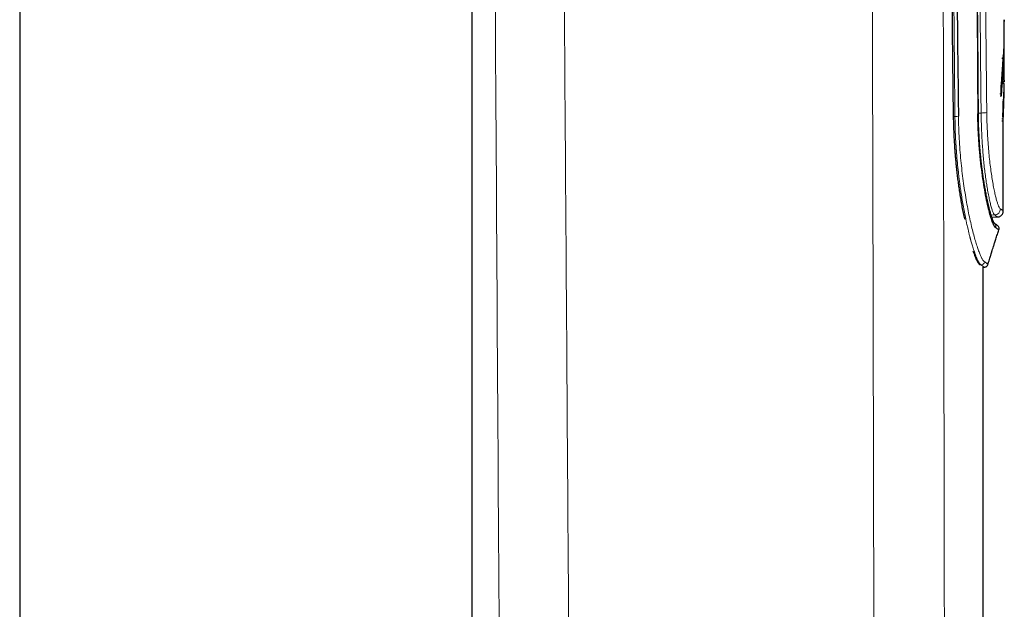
# Model space of a CAD drawing. Header units: millimetres. Extents: x 8 to 830, y 12 to 2106.
# Tile 586 of 624: x 738 to 787, y 1688 to 1718. Entities that reach past the tile are written whole.
import ezdxf

# ---------------------------------------------------------------- set-up
doc = ezdxf.new("R2010")
doc.units = ezdxf.units.MM

msp = doc.modelspace()

# ---------------------------------------------------------------- linework, layer by layer
at = {"color": 7, "linetype": 'Continuous', "lineweight": 30}
for p, q in [((737.859, 2028.788), (737.859, 1623.299)), ((760.231, 1737.104), (760.231, 1623.223)), ((786.516, 1715.617), (786.464, 1715.617)), ((786.516, 1715.617), (786.464, 1715.617)), ((786.496, 1715.698), (786.549, 1715.698)), ((786.496, 1715.698), (786.549, 1715.698)), ((786.528, 1715.658), (786.528, 1715.698)), ((786.566, 1714.384), (786.513, 1714.384)), ((786.566, 1714.384), (786.513, 1714.384)), ((786.528, 1714.384), (786.528, 1714.465)), ((786.579, 1714.465), (786.528, 1714.465)), ((786.579, 1714.465), (786.528, 1714.465)), ((786.571, 1714.294), (786.57, 1714.336)), ((786.571, 1714.294), (786.57, 1714.336)), ((786.38, 1713.775), (786.432, 1713.775)), ((786.38, 1713.775), (786.432, 1713.775)), ((786.528, 1708.087), (786.528, 1713.517)), ((786.464, 1712.542), (786.516, 1712.542)), ((786.464, 1712.542), (786.516, 1712.542)), ((785.962, 1707.768), (786.249, 1707.783)), ((785.531, 1623.238), (785.531, 1705.306)), ((785.531, 1623.238), (785.531, 1705.306)), ((785.531, 1705.303), (785.586, 1705.303)), ((785.773, 1705.442), (785.772, 1705.443))]:
    msp.add_line(p, q, dxfattribs=at)
at = {"color": 8, "linetype": 'Continuous', "lineweight": 0}
for p, q in [((786.487, 1715.789), (786.54, 1715.789)), ((786.487, 1715.789), (786.54, 1715.789)), ((786.523, 1714.556), (786.576, 1714.556)), ((786.523, 1714.556), (786.576, 1714.556)), ((786.362, 1713.865), (786.414, 1713.865)), ((786.362, 1713.865), (786.414, 1713.865)), ((784.138, 1712.758), (784.054, 1712.758)), ((785.434, 1712.925), (785.299, 1712.925)), ((786.452, 1712.633), (786.504, 1712.633)), ((786.452, 1712.633), (786.504, 1712.633)), ((786.103, 1707.883), (785.928, 1707.873)), ((785.421, 1705.414), (785.368, 1705.414))]:
    msp.add_line(p, q, dxfattribs=at)
at = {"color": 8, "linetype": 'Continuous', "lineweight": 0, "flags": 128}
msp.add_lwpolyline([(780.258, 1628.51), (780.136, 1680.196), (780.068, 1710.181), (780.032, 1726.208), (780.024, 1730.34), (780.021, 1731.434), (780.021, 1731.739), (780.021, 1731.831), (780.021, 1731.882)], dxfattribs=at)
at = {"color": 7, "linetype": 'Continuous', "lineweight": 30}
msp.add_arc((333.912, 1714.961), 452.664, 359.94872, 0.1704, dxfattribs=at)
at = {"color": 8, "linetype": 'Continuous', "lineweight": 0}
for centre, radius, start, end in [((784.142, 1714.455), 1.697, 269.8768, 275.7694), ((785.273, 1712.926), 0.0456, 262.2286, 304.0328), ((785.464, 1714.454), 1.529, 268.8741, 279.3567), ((786.085, 1708.183), 0.301, 273.361, 359.7198), ((785.969, 1707.31), 0.199, 341.6605, 55.2553), ((785.419, 1705.615), 0.201, 270.4217, 343.0439)]:
    msp.add_arc(centre, radius, start, end, dxfattribs=at)
for points, knots in [([(784.138, 1712.758), (784.13, 1713.567), (784.115, 1715.184), (784.099, 1716.893), (784.09, 1717.881), (784.088, 1718.148), (784.086, 1718.416), (784.084, 1718.683), (784.082, 1718.95), (784.08, 1719.218), (784.078, 1719.489), (784.074, 1719.983), (784.069, 1720.691), (784.063, 1721.641), (784.059, 1722.599), (784.056, 1723.564), (784.054, 1724.494), (784.053, 1725.385), (784.053, 1726.033), (784.054, 1726.393), (784.054, 1726.482), (784.054, 1726.514), (784.054, 1726.546), (784.055, 1726.581), (784.055, 1726.693), (784.055, 1726.873), (784.056, 1727.136), (784.057, 1727.396), (784.057, 1727.649), (784.058, 1727.865), (784.058, 1728.044), (784.059, 1728.186), (784.059, 1728.278), (784.059, 1728.352), (784.059, 1728.418), (784.06, 1728.502), (784.06, 1728.585), (784.061, 1728.745), (784.062, 1728.967), (784.063, 1729.247), (784.064, 1729.466), (784.066, 1729.636), (784.066, 1729.761), (784.067, 1729.883), (784.068, 1730.008), (784.07, 1730.143), (784.071, 1730.287), (784.074, 1730.588), (784.079, 1731.033), (784.088, 1731.614), (784.096, 1732.085), (784.104, 1732.451), (784.11, 1732.717), (784.117, 1732.977), (784.123, 1733.232), (784.131, 1733.497), (784.145, 1733.908), (784.17, 1734.459), (784.209, 1735.054), (784.251, 1735.557), (784.291, 1735.973), (784.336, 1736.381), (784.386, 1736.779), (784.442, 1737.176), (784.504, 1737.58), (784.568, 1737.97), (784.633, 1738.34), (784.691, 1738.66), (784.748, 1738.964), (784.806, 1739.265), (784.87, 1739.597), (784.942, 1739.96), (784.993, 1740.211), (785.019, 1740.342)], [0, 0, 0, 0, 0.08788, 0.175762, 0.18543, 0.195097, 0.204765, 0.214433, 0.224101, 0.233769, 0.243437, 0.25349, 0.287374, 0.320264, 0.356432, 0.391317, 0.424918, 0.457235, 0.487831, 0.495178, 0.496326, 0.497471, 0.498615, 0.499758, 0.501329, 0.510686, 0.519308, 0.529801, 0.538949, 0.546752, 0.553209, 0.55832, 0.562087, 0.563236, 0.566297, 0.569326, 0.572324, 0.575291, 0.586642, 0.596366, 0.605704, 0.610319, 0.614834, 0.619248, 0.623561, 0.628432, 0.633837, 0.639195, 0.661026, 0.682057, 0.702288, 0.712103, 0.721718, 0.731133, 0.740349, 0.749364, 0.759908, 0.784909, 0.809203, 0.824605, 0.839716, 0.854538, 0.869076, 0.883291, 0.898012, 0.913495, 0.926196, 0.938815, 0.948765, 0.959858, 0.972095, 0.985476, 1, 1, 1, 1]), ([(761.956, 1628.571), (761.878, 1640.599), (761.724, 1664.655), (761.5, 1700.739), (761.354, 1724.795), (761.28, 1736.823)], [0, 0, 0, 0, 0.333333, 0.666666, 1, 1, 1, 1]), ([(765.416, 1628.51), (765.369, 1635.714), (765.275, 1650.101), (765.132, 1671.648), (764.986, 1693.128), (764.837, 1714.542), (764.736, 1728.795), (764.686, 1735.911)], [0, 0, 0, 0, 0.20124, 0.40186, 0.60186, 0.80124, 1, 1, 1, 1]), ([(783.54, 1730.939), (783.54, 1730.916), (783.54, 1730.859), (783.541, 1730.759), (783.541, 1730.627), (783.541, 1730.463), (783.541, 1730.268), (783.542, 1730.042), (783.542, 1729.781), (783.543, 1729.486), (783.543, 1729.156), (783.544, 1728.881), (783.544, 1728.672), (783.544, 1728.539), (783.544, 1728.401), (783.545, 1728.26), (783.545, 1728.111), (783.545, 1727.955), (783.545, 1727.823), (783.546, 1727.726), (783.546, 1727.661), (783.546, 1727.601), (783.546, 1727.54), (783.546, 1727.479), (783.546, 1727.418), (783.546, 1727.265), (783.547, 1726.929), (783.548, 1726.246), (783.55, 1725.181), (783.552, 1723.829), (783.555, 1722.351), (783.561, 1718.731), (783.567, 1715.344), (783.572, 1712.411), (783.572, 1712.075), (783.573, 1711.956), (783.573, 1711.856), (783.573, 1711.784), (783.573, 1711.751), (783.573, 1711.73), (783.573, 1711.712), (783.573, 1711.652), (783.573, 1711.541), (783.574, 1711.37), (783.574, 1711.165), (783.574, 1710.925), (783.575, 1710.647), (783.575, 1710.338), (783.576, 1709.995), (783.577, 1709.621), (783.577, 1709.214), (783.578, 1708.774), (783.579, 1708.302), (783.58, 1707.798), (783.581, 1707.241), (783.582, 1706.63), (783.583, 1706.173), (783.583, 1705.9), (783.583, 1705.824), (783.583, 1705.747), (783.583, 1705.667), (783.584, 1705.583), (783.584, 1705.498), (783.584, 1705.422), (783.584, 1705.283), (783.585, 1704.52), (783.588, 1703.118), (783.591, 1701.144), (783.595, 1699.166), (783.598, 1697.185), (783.602, 1695.201), (783.605, 1693.196), (783.609, 1691.171), (783.612, 1689.125), (783.616, 1687.058), (783.62, 1684.897), (783.624, 1682.646), (783.628, 1680.318), (783.632, 1677.999), (783.636, 1675.698), (783.641, 1673.211), (783.645, 1670.54), (783.65, 1667.691), (783.655, 1664.871), (783.66, 1662.081), (783.664, 1659.943), (783.667, 1658.449), (783.668, 1657.591), (783.67, 1656.735), (783.672, 1655.886), (783.673, 1655.036), (783.675, 1654.17), (783.677, 1652.764), (783.681, 1650.827), (783.686, 1648.155), (783.691, 1645.278), (783.695, 1643.06), (783.697, 1641.857), (783.697, 1641.664), (783.697, 1641.611), (783.698, 1641.558), (783.698, 1641.507), (783.698, 1641.455), (783.698, 1641.387), (783.698, 1641.127), (783.699, 1640.685), (783.7, 1640.043), (783.702, 1639.382), (783.703, 1638.704), (783.704, 1637.978), (783.706, 1637.209), (783.707, 1636.404), (783.708, 1635.638), (783.71, 1634.945), (783.711, 1634.322), (783.712, 1633.764), (783.713, 1633.235), (783.714, 1632.734), (783.715, 1632.262), (783.715, 1631.794), (783.716, 1631.334), (783.717, 1630.886), (783.718, 1630.478), (783.719, 1630.12), (783.719, 1629.81), (783.72, 1629.545), (783.72, 1629.311), (783.72, 1629.109), (783.721, 1628.938), (783.721, 1628.798), (783.721, 1628.69), (783.721, 1628.628), (783.721, 1628.602)], [0, 0, 0, 0, 0.000677, 0.001661, 0.002952, 0.004549, 0.006454, 0.008666, 0.011184, 0.014089, 0.017318, 0.02087, 0.022139, 0.023445, 0.024787, 0.026166, 0.027582, 0.029164, 0.030733, 0.031442, 0.032032, 0.032622, 0.033214, 0.033808, 0.034403, 0.034999, 0.038299, 0.044265, 0.055029, 0.069497, 0.083921, 0.098345, 0.175616, 0.183215, 0.18433, 0.185444, 0.186731, 0.18726, 0.187535, 0.187706, 0.187882, 0.188065, 0.18946, 0.19113, 0.193077, 0.19547, 0.19818, 0.201206, 0.20455, 0.208211, 0.212189, 0.216484, 0.221096, 0.226025, 0.231271, 0.237408, 0.243929, 0.24467, 0.245415, 0.246165, 0.246923, 0.247765, 0.248633, 0.249414, 0.249991, 0.252705, 0.271785, 0.291075, 0.310574, 0.329767, 0.349158, 0.368748, 0.388537, 0.408524, 0.428709, 0.449133, 0.471887, 0.494705, 0.517369, 0.539854, 0.56216, 0.590293, 0.618137, 0.645692, 0.672958, 0.699936, 0.708355, 0.716745, 0.725107, 0.733441, 0.741641, 0.750024, 0.758805, 0.782871, 0.806815, 0.837112, 0.867212, 0.871846, 0.872366, 0.872886, 0.873405, 0.873925, 0.874355, 0.874935, 0.875916, 0.88198, 0.887892, 0.894734, 0.901361, 0.907774, 0.916027, 0.923896, 0.931381, 0.938481, 0.944205, 0.949651, 0.954821, 0.959715, 0.964332, 0.968672, 0.973432, 0.977808, 0.9818, 0.985407, 0.988303, 0.990893, 0.993177, 0.995154, 0.996825, 0.99819, 0.999248, 1, 1, 1, 1]), ([(783.54, 1730.939), (783.54, 1730.916), (783.54, 1730.859), (783.541, 1730.759), (783.541, 1730.627), (783.541, 1730.463), (783.541, 1730.268), (783.542, 1730.042), (783.542, 1729.781), (783.543, 1729.486), (783.543, 1729.156), (783.544, 1728.881), (783.544, 1728.672), (783.544, 1728.539), (783.544, 1728.401), (783.545, 1728.26), (783.545, 1728.111), (783.545, 1727.955), (783.545, 1727.823), (783.546, 1727.726), (783.546, 1727.661), (783.546, 1727.601), (783.546, 1727.54), (783.546, 1727.479), (783.546, 1727.418), (783.546, 1727.265), (783.547, 1726.929), (783.548, 1726.246), (783.55, 1725.181), (783.552, 1723.829), (783.555, 1722.351), (783.561, 1718.731), (783.567, 1715.344), (783.572, 1712.411), (783.572, 1712.075), (783.573, 1711.956), (783.573, 1711.856), (783.573, 1711.784), (783.573, 1711.751), (783.573, 1711.73), (783.573, 1711.712), (783.573, 1711.652), (783.573, 1711.541), (783.574, 1711.37), (783.574, 1711.165), (783.574, 1710.925), (783.575, 1710.647), (783.575, 1710.338), (783.576, 1709.995), (783.577, 1709.621), (783.577, 1709.214), (783.578, 1708.774), (783.579, 1708.302), (783.58, 1707.798), (783.581, 1707.241), (783.582, 1706.63), (783.583, 1706.173), (783.583, 1705.9), (783.583, 1705.824), (783.583, 1705.747), (783.583, 1705.667), (783.584, 1705.583), (783.584, 1705.498), (783.584, 1705.422), (783.584, 1705.283), (783.585, 1704.52), (783.588, 1703.118), (783.591, 1701.144), (783.595, 1699.166), (783.598, 1697.185), (783.602, 1695.201), (783.605, 1693.196), (783.609, 1691.171), (783.612, 1689.125), (783.616, 1687.058), (783.62, 1684.897), (783.624, 1682.646), (783.628, 1680.318), (783.632, 1677.999), (783.636, 1675.698), (783.641, 1673.211), (783.645, 1670.54), (783.65, 1667.691), (783.655, 1664.871), (783.66, 1662.081), (783.664, 1659.943), (783.667, 1658.449), (783.668, 1657.591), (783.67, 1656.735), (783.672, 1655.886), (783.673, 1655.036), (783.675, 1654.17), (783.677, 1652.764), (783.681, 1650.827), (783.686, 1648.155), (783.691, 1645.278), (783.695, 1643.06), (783.697, 1641.857), (783.697, 1641.664), (783.697, 1641.611), (783.698, 1641.558), (783.698, 1641.507), (783.698, 1641.455), (783.698, 1641.387), (783.698, 1641.127), (783.699, 1640.685), (783.7, 1640.043), (783.702, 1639.382), (783.703, 1638.704), (783.704, 1637.978), (783.706, 1637.209), (783.707, 1636.404), (783.708, 1635.638), (783.71, 1634.945), (783.711, 1634.322), (783.712, 1633.764), (783.713, 1633.235), (783.714, 1632.734), (783.715, 1632.262), (783.715, 1631.794), (783.716, 1631.334), (783.717, 1630.886), (783.718, 1630.478), (783.719, 1630.12), (783.719, 1629.81), (783.72, 1629.545), (783.72, 1629.311), (783.72, 1629.109), (783.721, 1628.938), (783.721, 1628.798), (783.721, 1628.69), (783.721, 1628.628), (783.721, 1628.602)], [0, 0, 0, 0, 0.000677, 0.001661, 0.002952, 0.004549, 0.006454, 0.008666, 0.011184, 0.014089, 0.017318, 0.02087, 0.022139, 0.023445, 0.024787, 0.026166, 0.027582, 0.029164, 0.030733, 0.031442, 0.032032, 0.032622, 0.033214, 0.033808, 0.034403, 0.034999, 0.038299, 0.044265, 0.055029, 0.069497, 0.083921, 0.098345, 0.175616, 0.183215, 0.18433, 0.185444, 0.186731, 0.18726, 0.187535, 0.187706, 0.187882, 0.188065, 0.18946, 0.19113, 0.193077, 0.19547, 0.19818, 0.201206, 0.20455, 0.208211, 0.212189, 0.216484, 0.221096, 0.226025, 0.231271, 0.237408, 0.243929, 0.24467, 0.245415, 0.246165, 0.246923, 0.247765, 0.248633, 0.249414, 0.249991, 0.252705, 0.271785, 0.291075, 0.310574, 0.329767, 0.349158, 0.368748, 0.388537, 0.408524, 0.428709, 0.449133, 0.471887, 0.494705, 0.517369, 0.539854, 0.56216, 0.590293, 0.618137, 0.645692, 0.672958, 0.699936, 0.708355, 0.716745, 0.725107, 0.733441, 0.741641, 0.750024, 0.758805, 0.782871, 0.806815, 0.837112, 0.867212, 0.871846, 0.872366, 0.872886, 0.873405, 0.873925, 0.874355, 0.874935, 0.875916, 0.88198, 0.887892, 0.894734, 0.901361, 0.907774, 0.916027, 0.923896, 0.931381, 0.938481, 0.944205, 0.949651, 0.954821, 0.959715, 0.964332, 0.968672, 0.973432, 0.977808, 0.9818, 0.985407, 0.988303, 0.990893, 0.993177, 0.995154, 0.996825, 0.99819, 0.999248, 1, 1, 1, 1]), ([(785.267, 1712.881), (785.26, 1714.365), (785.245, 1717.332), (785.2, 1721.788), (785.203, 1726.246), (785.219, 1729.217), (785.227, 1730.703)], [0, 0, 0, 0, 0.250077, 0.500032, 0.750013, 1, 1, 1, 1]), ([(785.434, 1712.925), (785.425, 1713.773), (785.406, 1715.466), (785.386, 1718.004), (785.372, 1720.541), (785.364, 1723.077), (785.363, 1725.616), (785.368, 1728.156), (785.377, 1729.85), (785.382, 1730.696)], [0, 0, 0, 0, 0.143302, 0.286248, 0.428838, 0.571493, 0.714297, 0.857155, 1, 1, 1, 1]), ([(785.66, 1730.689), (785.656, 1729.844), (785.647, 1728.152), (785.641, 1725.616), (785.642, 1723.08), (785.65, 1720.545), (785.664, 1718.01), (785.685, 1715.477), (785.704, 1713.789), (785.713, 1712.945)], [0, 0, 0, 0, 0.14292, 0.285777, 0.428596, 0.571402, 0.714222, 0.857079, 1, 1, 1, 1]), ([(785.421, 1705.414), (785.41, 1705.423), (785.388, 1705.441), (785.35, 1705.488), (785.308, 1705.555), (785.263, 1705.64), (785.216, 1705.742), (785.181, 1705.828), (785.157, 1705.89), (785.145, 1705.92), (785.134, 1705.952), (785.122, 1705.985), (785.11, 1706.018), (785.098, 1706.053), (785.079, 1706.106), (785.054, 1706.183), (785.02, 1706.29), (784.987, 1706.398), (784.956, 1706.504), (784.935, 1706.578), (784.921, 1706.631), (784.913, 1706.66), (784.905, 1706.689), (784.897, 1706.718), (784.889, 1706.749), (784.87, 1706.823), (784.841, 1706.937), (784.803, 1707.091), (784.77, 1707.232), (784.742, 1707.358), (784.718, 1707.466), (784.698, 1707.559), (784.686, 1707.618), (784.679, 1707.649), (784.678, 1707.657), (784.676, 1707.664), (784.675, 1707.671), (784.673, 1707.678), (784.65, 1707.792), (784.606, 1708.015), (784.544, 1708.356), (784.487, 1708.694), (784.437, 1709.013), (784.395, 1709.31), (784.367, 1709.518), (784.35, 1709.65), (784.342, 1709.71), (784.335, 1709.769), (784.328, 1709.827), (784.321, 1709.885), (784.314, 1709.942), (784.293, 1710.134), (784.259, 1710.462), (784.218, 1710.931), (784.185, 1711.397), (784.161, 1711.857), (784.144, 1712.31), (784.14, 1712.61), (784.138, 1712.758)], [0, 0, 0, 0, 0.030715, 0.062823, 0.096325, 0.131222, 0.163089, 0.196039, 0.203586, 0.211187, 0.218843, 0.226553, 0.234318, 0.242138, 0.250013, 0.269127, 0.290152, 0.313087, 0.329271, 0.346287, 0.350881, 0.355533, 0.360241, 0.365007, 0.369829, 0.374709, 0.399766, 0.42214, 0.441832, 0.458841, 0.473167, 0.48481, 0.494665, 0.495706, 0.49669, 0.497616, 0.498484, 0.499294, 0.500047, 0.541466, 0.580786, 0.618007, 0.653131, 0.682306, 0.709858, 0.71582, 0.721701, 0.7275, 0.733218, 0.738853, 0.744407, 0.74988, 0.794465, 0.837878, 0.880128, 0.921225, 0.961178, 1, 1, 1, 1]), ([(784.312, 1712.766), (784.316, 1712.578), (784.322, 1712.203), (784.348, 1711.649), (784.384, 1711.105), (784.43, 1710.575), (784.485, 1710.06), (784.548, 1709.562), (784.617, 1709.083), (784.692, 1708.626), (784.771, 1708.192), (784.853, 1707.784), (784.938, 1707.405), (785.023, 1707.057), (785.108, 1706.743), (785.191, 1706.462), (785.272, 1706.217), (785.351, 1706.007), (785.425, 1705.835), (785.494, 1705.701), (785.557, 1705.603), (785.593, 1705.572), (785.611, 1705.557)], [0, 0, 0, 0, 0.050228, 0.100206, 0.150018, 0.199735, 0.249416, 0.299116, 0.348883, 0.398762, 0.448801, 0.49905, 0.549326, 0.599444, 0.649454, 0.699399, 0.749318, 0.79925, 0.849235, 0.899318, 0.949552, 1, 1, 1, 1]), ([(786.103, 1707.883), (786.097, 1707.887), (786.086, 1707.897), (786.067, 1707.923), (786.046, 1707.959), (786.024, 1708.007), (786, 1708.068), (785.974, 1708.143), (785.946, 1708.233), (785.918, 1708.334), (785.89, 1708.442), (785.864, 1708.556), (785.837, 1708.679), (785.81, 1708.812), (785.783, 1708.954), (785.756, 1709.105), (785.729, 1709.264), (785.694, 1709.475), (785.654, 1709.743), (785.611, 1710.076), (785.573, 1710.421), (785.539, 1710.774), (785.51, 1711.133), (785.486, 1711.495), (785.466, 1711.857), (785.451, 1712.217), (785.44, 1712.572), (785.436, 1712.808), (785.434, 1712.925)], [0, 0, 0, 0, 0.027001, 0.055226, 0.084677, 0.115353, 0.147257, 0.180391, 0.214756, 0.250353, 0.281519, 0.312696, 0.343883, 0.37508, 0.406288, 0.437506, 0.468735, 0.499974, 0.555494, 0.609784, 0.662845, 0.714678, 0.765285, 0.814666, 0.862825, 0.909765, 0.955488, 1, 1, 1, 1]), ([(785.713, 1712.945), (785.716, 1712.789), (785.721, 1712.478), (785.74, 1712.021), (785.766, 1711.576), (785.799, 1711.147), (785.838, 1710.736), (785.882, 1710.345), (785.93, 1709.979), (785.982, 1709.64), (786.036, 1709.331), (786.091, 1709.055), (786.145, 1708.813), (786.199, 1708.608), (786.251, 1708.44), (786.3, 1708.311), (786.346, 1708.22), (786.373, 1708.194), (786.386, 1708.181)], [0, 0, 0, 0, 0.062805, 0.125278, 0.187551, 0.249729, 0.311894, 0.374117, 0.436465, 0.499015, 0.561642, 0.624209, 0.686761, 0.749321, 0.811904, 0.874523, 0.937206, 1, 1, 1, 1]), ([(786.247, 1707.783), (786.243, 1707.786), (786.237, 1707.79), (786.189, 1707.823), (786.131, 1707.863), (786.103, 1707.883)], [0, 0, 0, 0, 0.332992, 0.66624, 1, 1, 1, 1]), ([(786.386, 1708.181), (786.42, 1708.159), (786.487, 1708.113), (786.529, 1708.084), (786.526, 1708.086), (786.525, 1708.087)], [0, 0, 0, 0, 0.400616, 0.800309, 1, 1, 1, 1]), ([(785.586, 1705.305), (785.587, 1705.305), (785.589, 1705.304), (785.562, 1705.322), (785.509, 1705.356), (785.45, 1705.395), (785.421, 1705.414)], [0, 0, 0, 0, 0.144204, 0.428707, 0.713908, 1, 1, 1, 1]), ([(785.611, 1705.557), (785.655, 1705.526), (785.743, 1705.464), (785.786, 1705.433), (785.773, 1705.442), (785.773, 1705.442)], [0, 0, 0, 0, 0.49981, 0.999635, 1, 1, 1, 1])]:
    msp.add_open_spline(points, degree=3, knots=knots, dxfattribs=at)
at = {"color": 7, "linetype": 'Continuous', "lineweight": 30}
for points, knots in [([(785.196, 1740.299), (784.968, 1739.173), (784.513, 1736.921), (784.273, 1733.473), (784.254, 1730.024), (784.225, 1726.188), (784.229, 1721.967), (784.251, 1717.363), (784.292, 1714.299), (784.312, 1712.766)], [0, 0, 0, 0, 0.124922, 0.24981, 0.374788, 0.499787, 0.666482, 0.833224, 1, 1, 1, 1]), ([(783.998, 1730.817), (783.992, 1730.054), (783.979, 1728.533), (783.969, 1726.256), (783.966, 1723.99), (783.969, 1721.74), (783.98, 1719.499), (783.997, 1717.26), (784.021, 1715.011), (784.043, 1713.51), (784.054, 1712.757)], [0, 0, 0, 0, 0.126615, 0.25262, 0.378014, 0.5028, 0.626196, 0.750193, 0.874794, 1, 1, 1, 1]), ([(785.299, 1712.889), (785.298, 1713.071), (785.297, 1713.426), (785.294, 1713.94), (785.291, 1714.42), (785.288, 1714.867), (785.285, 1715.279), (785.281, 1715.656), (785.279, 1715.999), (785.276, 1716.311), (785.273, 1716.605), (785.271, 1716.889), (785.268, 1717.175), (785.265, 1717.459), (785.263, 1717.745), (785.26, 1718.034), (785.255, 1718.58), (785.249, 1719.385), (785.241, 1720.448), (785.236, 1721.382), (785.234, 1722.187), (785.232, 1722.862), (785.231, 1723.531), (785.231, 1724.182), (785.231, 1724.805), (785.232, 1725.274), (785.232, 1725.606), (785.232, 1725.822), (785.233, 1726.064), (785.233, 1726.333), (785.234, 1726.63), (785.235, 1726.955), (785.236, 1727.307), (785.237, 1727.694), (785.239, 1728.116), (785.241, 1728.574), (785.244, 1729.063), (785.246, 1729.582), (785.249, 1730.131), (785.252, 1730.508), (785.253, 1730.701)], [0, 0, 0, 0, 0.030853, 0.059753, 0.086748, 0.111868, 0.135132, 0.156181, 0.175449, 0.192937, 0.20864, 0.225079, 0.240877, 0.256813, 0.27289, 0.289105, 0.30546, 0.364884, 0.424704, 0.484415, 0.522285, 0.560159, 0.598041, 0.634835, 0.66982, 0.702996, 0.71372, 0.725727, 0.739286, 0.754399, 0.771065, 0.789284, 0.809056, 0.830382, 0.854389, 0.880102, 0.907519, 0.936642, 0.967469, 1, 1, 1, 1]), ([(786.574, 1717.537), (786.573, 1717.538), (786.572, 1717.541), (786.569, 1717.511), (786.559, 1717.255), (786.561, 1716.838), (786.558, 1716.455), (786.555, 1716.251), (786.554, 1716.227), (786.552, 1716.189), (786.55, 1716.126), (786.548, 1716.037), (786.545, 1715.947), (786.542, 1715.86), (786.541, 1715.813), (786.54, 1715.789)], [0, 0, 0, 0, 0.0120221, 0.0483652, 0.1282946, 0.4504459, 0.7725971, 0.7906521, 0.800868, 0.8158035, 0.8531348, 0.889477, 0.9256008, 0.9621358, 1, 1, 1, 1]), ([(786.574, 1717.537), (786.573, 1717.538), (786.572, 1717.541), (786.569, 1717.511), (786.559, 1717.255), (786.561, 1716.838), (786.558, 1716.455), (786.555, 1716.251), (786.554, 1716.227), (786.552, 1716.189), (786.55, 1716.126), (786.548, 1716.037), (786.545, 1715.947), (786.542, 1715.86), (786.541, 1715.813), (786.54, 1715.789)], [0, 0, 0, 0, 0.0120221, 0.0483652, 0.1282946, 0.4504459, 0.7725971, 0.7906521, 0.800868, 0.8158035, 0.8531348, 0.889477, 0.9256008, 0.9621358, 1, 1, 1, 1]), ([(786.58, 1717.449), (786.58, 1717.47), (786.578, 1717.51), (786.576, 1717.526), (786.575, 1717.534)], [0, 0, 0, 0, 0.508836, 1, 1, 1, 1]), ([(786.58, 1717.449), (786.58, 1717.47), (786.578, 1717.51), (786.576, 1717.526), (786.575, 1717.534)], [0, 0, 0, 0, 0.508836, 1, 1, 1, 1]), ([(786.581, 1717.295), (786.581, 1717.296), (786.581, 1717.326), (786.581, 1717.382), (786.58, 1717.427), (786.58, 1717.449)], [0, 0, 0, 0, 0.009472, 0.503713, 1, 1, 1, 1]), ([(786.581, 1717.295), (786.581, 1717.296), (786.581, 1717.326), (786.581, 1717.382), (786.58, 1717.427), (786.58, 1717.449)], [0, 0, 0, 0, 0.009472, 0.503713, 1, 1, 1, 1]), ([(786.521, 1715.614), (786.521, 1715.618), (786.519, 1715.629), (786.517, 1715.634), (786.514, 1715.629), (786.51, 1715.604), (786.507, 1715.568), (786.505, 1715.538), (786.505, 1715.538), (786.505, 1715.537), (786.505, 1715.534), (786.504, 1715.521), (786.501, 1715.469), (786.488, 1715.264), (786.464, 1714.906), (786.435, 1714.544), (786.416, 1714.325), (786.412, 1714.264), (786.41, 1714.245), (786.408, 1714.214), (786.406, 1714.149), (786.406, 1714.051), (786.408, 1713.948), (786.412, 1713.893), (786.414, 1713.865)], [0, 0, 0, 0, 0.011021, 0.031946, 0.052869, 0.074908, 0.125803, 0.125814, 0.12591, 0.126186, 0.127245, 0.131386, 0.147766, 0.212915, 0.472773, 0.742591, 0.813965, 0.833778, 0.839722, 0.84304, 0.879241, 0.916835, 0.95834, 1, 1, 1, 1]), ([(786.521, 1715.614), (786.521, 1715.618), (786.519, 1715.629), (786.517, 1715.634), (786.514, 1715.629), (786.51, 1715.604), (786.507, 1715.568), (786.505, 1715.538), (786.505, 1715.538), (786.505, 1715.537), (786.505, 1715.534), (786.504, 1715.521), (786.501, 1715.469), (786.488, 1715.264), (786.464, 1714.906), (786.435, 1714.544), (786.416, 1714.325), (786.412, 1714.264), (786.41, 1714.245), (786.408, 1714.214), (786.406, 1714.149), (786.406, 1714.051), (786.408, 1713.948), (786.412, 1713.893), (786.414, 1713.865)], [0, 0, 0, 0, 0.011021, 0.031946, 0.052869, 0.074908, 0.125803, 0.125814, 0.12591, 0.126186, 0.127245, 0.131386, 0.147766, 0.212915, 0.472773, 0.742591, 0.813965, 0.833778, 0.839722, 0.84304, 0.879241, 0.916835, 0.95834, 1, 1, 1, 1]), ([(786.432, 1713.774), (786.434, 1713.776), (786.438, 1713.78), (786.446, 1713.822), (786.469, 1714.092), (786.497, 1714.539), (786.521, 1714.932), (786.53, 1715.154), (786.532, 1715.242), (786.532, 1715.321), (786.532, 1715.392), (786.53, 1715.465), (786.529, 1715.506), (786.528, 1715.526)], [0, 0, 0, 0, 0.026886, 0.056242, 0.127428, 0.520917, 0.793938, 0.839131, 0.879376, 0.906086, 0.93478, 0.967317, 1, 1, 1, 1]), ([(786.432, 1713.774), (786.434, 1713.776), (786.438, 1713.78), (786.446, 1713.822), (786.469, 1714.092), (786.497, 1714.539), (786.521, 1714.932), (786.53, 1715.154), (786.532, 1715.242), (786.532, 1715.321), (786.532, 1715.392), (786.53, 1715.465), (786.529, 1715.506), (786.528, 1715.526)], [0, 0, 0, 0, 0.026886, 0.056242, 0.127428, 0.520917, 0.793938, 0.839131, 0.879376, 0.906086, 0.93478, 0.967317, 1, 1, 1, 1]), ([(786.549, 1715.698), (786.55, 1715.7), (786.552, 1715.705), (786.554, 1715.721), (786.554, 1715.738), (786.554, 1715.739)], [0, 0, 0, 0, 0.482687, 0.963075, 1, 1, 1, 1]), ([(786.549, 1715.698), (786.55, 1715.7), (786.552, 1715.705), (786.554, 1715.721), (786.554, 1715.738), (786.554, 1715.739)], [0, 0, 0, 0, 0.482687, 0.963075, 1, 1, 1, 1]), ([(786.58, 1714.538), (786.58, 1714.538), (786.58, 1714.539), (786.58, 1714.542), (786.58, 1714.549), (786.58, 1714.565), (786.581, 1714.59), (786.581, 1714.619), (786.581, 1714.651), (786.581, 1714.683), (786.581, 1714.72), (786.581, 1714.754), (786.581, 1714.775), (786.581, 1714.784)], [0, 0, 0, 0, 0.005809, 0.009266, 0.033669, 0.098957, 0.201678, 0.341833, 0.456067, 0.586938, 0.734447, 0.898594, 1, 1, 1, 1]), ([(786.58, 1714.538), (786.58, 1714.538), (786.58, 1714.539), (786.58, 1714.542), (786.58, 1714.549), (786.58, 1714.565), (786.581, 1714.59), (786.581, 1714.619), (786.581, 1714.651), (786.581, 1714.683), (786.581, 1714.72), (786.581, 1714.754), (786.581, 1714.775), (786.581, 1714.784)], [0, 0, 0, 0, 0.005809, 0.009266, 0.033669, 0.098957, 0.201678, 0.341833, 0.456067, 0.586938, 0.734447, 0.898594, 1, 1, 1, 1]), ([(786.566, 1714.383), (786.566, 1714.383), (786.565, 1714.386), (786.563, 1714.365), (786.561, 1714.328), (786.56, 1714.304), (786.56, 1714.303), (786.56, 1714.299), (786.559, 1714.286), (786.558, 1714.235), (786.551, 1714.03), (786.537, 1713.673), (786.518, 1713.31), (786.506, 1713.088), (786.502, 1713.026), (786.501, 1713.007), (786.5, 1712.975), (786.499, 1712.91), (786.498, 1712.813), (786.5, 1712.713), (786.503, 1712.659), (786.504, 1712.632)], [0, 0, 0, 0, 0.00776, 0.050072, 0.092446, 0.092492, 0.092891, 0.094031, 0.098399, 0.115483, 0.183046, 0.451752, 0.733927, 0.808877, 0.829831, 0.836188, 0.839816, 0.877155, 0.915724, 0.957826, 1, 1, 1, 1]), ([(786.566, 1714.383), (786.566, 1714.383), (786.565, 1714.386), (786.563, 1714.365), (786.561, 1714.328), (786.56, 1714.304), (786.56, 1714.303), (786.56, 1714.299), (786.559, 1714.286), (786.558, 1714.235), (786.551, 1714.03), (786.537, 1713.673), (786.518, 1713.31), (786.506, 1713.088), (786.502, 1713.026), (786.501, 1713.007), (786.5, 1712.975), (786.499, 1712.91), (786.498, 1712.813), (786.5, 1712.713), (786.503, 1712.659), (786.504, 1712.632)], [0, 0, 0, 0, 0.00776, 0.050072, 0.092446, 0.092492, 0.092891, 0.094031, 0.098399, 0.115483, 0.183046, 0.451752, 0.733927, 0.808877, 0.829831, 0.836188, 0.839816, 0.877155, 0.915724, 0.957826, 1, 1, 1, 1]), ([(786.516, 1712.542), (786.518, 1712.543), (786.52, 1712.546), (786.528, 1712.608), (786.548, 1713.097), (786.564, 1713.498), (786.572, 1713.917), (786.573, 1714.005), (786.573, 1714.084), (786.573, 1714.157), (786.572, 1714.231), (786.572, 1714.273), (786.571, 1714.294)], [0, 0, 0, 0, 0.0275187, 0.0559698, 0.1958215, 0.7911712, 0.8372727, 0.8770368, 0.9040797, 0.9332563, 0.9665506, 1, 1, 1, 1]), ([(786.516, 1712.542), (786.518, 1712.543), (786.52, 1712.546), (786.528, 1712.608), (786.548, 1713.097), (786.564, 1713.498), (786.572, 1713.917), (786.573, 1714.005), (786.573, 1714.084), (786.573, 1714.157), (786.572, 1714.231), (786.572, 1714.273), (786.571, 1714.294)], [0, 0, 0, 0, 0.0275187, 0.0559698, 0.1958215, 0.7911712, 0.8372727, 0.8770368, 0.9040797, 0.9332563, 0.9665506, 1, 1, 1, 1]), ([(786.414, 1713.865), (786.416, 1713.845), (786.42, 1713.809), (786.426, 1713.78), (786.43, 1713.777), (786.432, 1713.775)], [0, 0, 0, 0, 0.395716, 0.671989, 1, 1, 1, 1]), ([(786.414, 1713.865), (786.416, 1713.845), (786.42, 1713.809), (786.426, 1713.78), (786.43, 1713.777), (786.432, 1713.775)], [0, 0, 0, 0, 0.395716, 0.671989, 1, 1, 1, 1]), ([(784.054, 1712.757), (784.058, 1712.588), (784.065, 1712.245), (784.087, 1711.73), (784.112, 1711.319), (784.135, 1711.012), (784.151, 1710.807), (784.169, 1710.603), (784.189, 1710.4), (784.209, 1710.197), (784.234, 1709.971), (784.264, 1709.72), (784.301, 1709.441), (784.341, 1709.156), (784.386, 1708.864), (784.435, 1708.569), (784.488, 1708.27), (784.544, 1707.974), (784.585, 1707.773), (784.606, 1707.679), (784.606, 1707.677)], [0, 0, 0, 0, 0.088873, 0.179755, 0.272673, 0.309745, 0.347138, 0.384851, 0.422888, 0.461248, 0.499932, 0.552426, 0.607716, 0.665806, 0.726697, 0.790392, 0.856892, 0.9262, 0.998315, 1, 1, 1, 1]), ([(786.158, 1707.247), (786.136, 1707.269), (786.091, 1707.313), (786.009, 1707.489), (785.919, 1707.745), (785.825, 1708.083), (785.728, 1708.496), (785.632, 1708.978), (785.542, 1709.523), (785.459, 1710.12), (785.386, 1710.764), (785.329, 1711.445), (785.287, 1712.155), (785.274, 1712.639), (785.267, 1712.881)], [0, 0, 0, 0, 0.083565, 0.167097, 0.250675, 0.334257, 0.417766, 0.501172, 0.584499, 0.667742, 0.750896, 0.834, 0.917022, 1, 1, 1, 1]), ([(786.083, 1707.474), (786.083, 1707.475), (786.083, 1707.475), (786.078, 1707.485), (786.07, 1707.5), (786.06, 1707.52), (786.05, 1707.543), (786.038, 1707.568), (786.025, 1707.598), (786.012, 1707.631), (785.997, 1707.67), (785.982, 1707.711), (785.965, 1707.76), (785.945, 1707.818), (785.924, 1707.887), (785.902, 1707.962), (785.879, 1708.045), (785.856, 1708.128), (785.836, 1708.207), (785.818, 1708.279), (785.802, 1708.346), (785.787, 1708.411), (785.771, 1708.482), (785.753, 1708.562), (785.733, 1708.656), (785.703, 1708.8), (785.665, 1708.995), (785.621, 1709.243), (785.579, 1709.496), (785.54, 1709.747), (785.505, 1709.994), (785.478, 1710.204), (785.457, 1710.377), (785.44, 1710.521), (785.423, 1710.683), (785.403, 1710.877), (785.383, 1711.094), (785.363, 1711.331), (785.345, 1711.584), (785.328, 1711.867), (785.314, 1712.18), (785.303, 1712.524), (785.3, 1712.764), (785.299, 1712.889)], [0, 0, 0, 0, 0.021562, 0.047725, 0.071122, 0.091736, 0.109549, 0.124548, 0.137599, 0.155372, 0.172627, 0.189364, 0.207098, 0.228099, 0.247271, 0.268549, 0.290819, 0.311183, 0.329491, 0.345744, 0.359941, 0.373322, 0.387448, 0.403604, 0.421789, 0.442006, 0.484401, 0.525851, 0.565432, 0.60314, 0.638667, 0.671964, 0.690878, 0.709058, 0.729794, 0.754968, 0.78459, 0.812683, 0.843884, 0.878203, 0.915652, 0.956245, 1, 1, 1, 1]), ([(786.247, 1707.783), (786.264, 1707.785), (786.301, 1707.789), (786.354, 1707.807), (786.405, 1707.836), (786.45, 1707.875), (786.487, 1707.922), (786.513, 1707.974), (786.528, 1708.029), (786.53, 1708.065), (786.531, 1708.083)], [0, 0, 0, 0, 0.117146, 0.240789, 0.36917, 0.500052, 0.630925, 0.759282, 0.882891, 1, 1, 1, 1]), ([(786.207, 1707.385), (786.207, 1707.385), (786.207, 1707.385), (786.185, 1707.402), (786.145, 1707.43), (786.101, 1707.46), (786.08, 1707.476)], [0, 0, 0, 0, 0.184408, 0.455909, 0.728002, 1, 1, 1, 1]), ([(786.315, 1707.142), (786.309, 1707.146), (786.296, 1707.156), (786.204, 1707.217), (786.158, 1707.247)], [0, 0, 0, 0, 0.495879, 1, 1, 1, 1]), ([(786.316, 1707.141), (786.32, 1707.163), (786.33, 1707.207), (786.313, 1707.279), (786.273, 1707.344), (786.23, 1707.37), (786.208, 1707.383)], [0, 0, 0, 0, 0.22867, 0.481944, 0.745184, 1, 1, 1, 1]), ([(785.773, 1705.443), (785.783, 1705.477), (785.808, 1705.558), (785.844, 1705.676), (785.879, 1705.788), (785.905, 1705.874), (785.924, 1705.935), (785.939, 1705.981), (785.953, 1706.027), (785.974, 1706.095), (786.006, 1706.196), (786.049, 1706.333), (786.102, 1706.501), (786.166, 1706.701), (786.237, 1706.918), (786.286, 1707.069), (786.311, 1707.143)], [0, 0, 0, 0, 0.061148, 0.142074, 0.207967, 0.258812, 0.294601, 0.315958, 0.339998, 0.374429, 0.436503, 0.517027, 0.615967, 0.73329, 0.868975, 1, 1, 1, 1]), ([(785.03, 1706.098), (785.03, 1706.096), (785.065, 1705.994), (785.132, 1705.832), (785.22, 1705.627), (785.3, 1705.479), (785.345, 1705.436), (785.368, 1705.414)], [0, 0, 0, 0, 0.005597, 0.243348, 0.488292, 0.740491, 1, 1, 1, 1]), ([(785.59, 1705.303), (785.61, 1705.305), (785.652, 1705.309), (785.71, 1705.339), (785.756, 1705.385), (785.772, 1705.424), (785.78, 1705.443)], [0, 0, 0, 0, 0.243235, 0.499902, 0.756621, 1, 1, 1, 1])]:
    msp.add_open_spline(points, degree=3, knots=knots, dxfattribs=at)
for points in [[(786.54, 1715.789), (786.541, 1715.775), (786.542, 1715.748), (786.544, 1715.72), (786.547, 1715.702), (786.548, 1715.699), (786.549, 1715.698)], [(786.54, 1715.789), (786.541, 1715.775), (786.542, 1715.748), (786.544, 1715.72), (786.547, 1715.702), (786.548, 1715.699), (786.549, 1715.698)], [(786.576, 1714.556), (786.576, 1714.542), (786.577, 1714.515), (786.577, 1714.487), (786.578, 1714.469), (786.578, 1714.466), (786.579, 1714.465)], [(786.576, 1714.556), (786.576, 1714.542), (786.577, 1714.515), (786.577, 1714.487), (786.578, 1714.469), (786.578, 1714.466), (786.579, 1714.465)], [(786.504, 1712.633), (786.505, 1712.619), (786.507, 1712.592), (786.51, 1712.564), (786.513, 1712.546), (786.515, 1712.543), (786.516, 1712.542)], [(786.504, 1712.633), (786.505, 1712.619), (786.507, 1712.592), (786.51, 1712.564), (786.513, 1712.546), (786.515, 1712.543), (786.516, 1712.542)]]:
    msp.add_open_spline(points, degree=3, dxfattribs=at)

doc.saveas('drawing.dxf')
